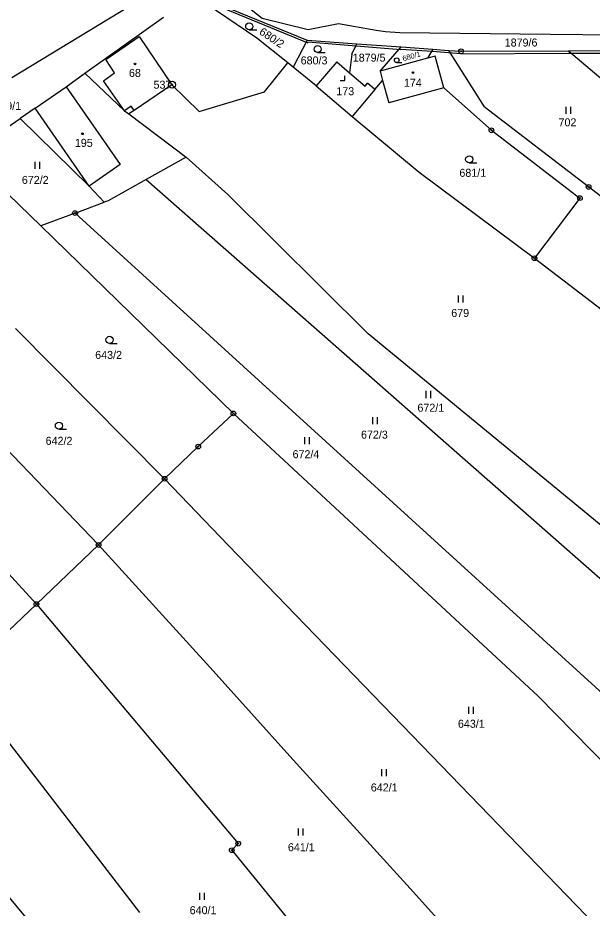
# Model space of a CAD drawing. Extents: x -445050 to -440454, y -1134563 to -1129741.
# Drawn here: x -441709.8 to -441587.7, y -1132022.5 to -1131833.5 of the extents above; entities that cross this region are included whole.
import ezdxf

# ---------------------------------------------------------------- set-up
doc = ezdxf.new("R2010")
doc.units = 0
for name, color, linetype in [('Vrstva 1', 7, 'Continuous'), ('Vrstva 17', 7, 'Continuous'), ('Vrstva 18', 7, 'Continuous'), ('Vrstva 19', 7, 'Continuous'), ('Vrstva 24', 7, 'Continuous'), ('Vrstva 25', 7, 'Continuous'), ('Vrstva 3', 7, 'Continuous'), ('Vrstva 37', 7, 'Continuous'), ('Vrstva 4', 7, 'Continuous'), ('Vrstva 5', 7, 'Continuous')]:
    doc.layers.add(name, color=color, linetype=linetype)

msp = doc.modelspace()

# ---------------------------------------------------------------- linework, layer by layer
at = {"layer": 'Vrstva 1'}
for p, q in [((-441720.31, -1131862.45), (-441709.27, -1131854.86)), ((-441720.12, -1131862.94), (-441704.89, -1131877.71))]:
    msp.add_line(p, q, dxfattribs=at)
for points in [[(-441711.02, -1131846.2), (-441677.92, -1131826.04)], [(-441673.68, -1131827.84), (-441648.31, -1131838.27)], [(-441659.01, -1131837.84), (-441671.98, -1131828.99)], [(-441663.52, -1131829.06), (-441657.88, -1131833.56)], [(-441695.51, -1131845.29), (-441678.85, -1131833.41)], [(-441657.88, -1131833.56), (-441648.11, -1131836.01)], [(-441648.11, -1131836.01), (-441641.65, -1131834.72)], [(-441641.65, -1131834.72), (-441633.64, -1131836.14)], [(-441633.64, -1131836.14), (-441631.64, -1131836.44)], [(-441631.64, -1131836.44), (-441628.61, -1131836.64)], [(-441652.42, -1131843.1), (-441659.01, -1131837.84)], [(-441648.31, -1131838.27), (-441651.27, -1131844.02)], [(-441648.31, -1131838.27), (-441637.72, -1131839.03)], [(-441628.61, -1131836.64), (-441596.66, -1131837)], [(-441596.66, -1131837), (-441568.87, -1131837.25)], [(-441638.8, -1131841.23), (-441637.72, -1131839.03)], [(-441637.72, -1131839.03), (-441628.33, -1131839.71)], [(-441632.81, -1131844.84), (-441628.33, -1131839.71)], [(-441628.33, -1131839.71), (-441621.62, -1131840.2)], [(-441621.62, -1131840.2), (-441622.77, -1131842.09)], [(-441621.62, -1131840.2), (-441618.25, -1131840.44)], [(-441638.8, -1131841.23), (-441639.29, -1131845.18)], [(-441622.77, -1131842.09), (-441632.81, -1131844.84)], [(-441621.11, -1131841.63), (-441622.77, -1131842.09)], [(-441619.26, -1131848.37), (-441621.11, -1131841.63)], [(-441618.25, -1131840.44), (-441615.6, -1131840.63)], [(-441618.25, -1131840.44), (-441610.73, -1131852.42)], [(-441615.6, -1131840.63), (-441592.75, -1131840.55)], [(-441592.75, -1131840.55), (-441576.1, -1131840.49)], [(-441592.75, -1131840.55), (-441563.22, -1131865.48)], [(-441657.38, -1131849.23), (-441652.42, -1131843.1)], [(-441651.27, -1131844.02), (-441652.42, -1131843.1)], [(-441646.36, -1131847.93), (-441651.27, -1131844.02)], [(-441642, -1131842.86), (-441646.36, -1131847.93)], [(-441642, -1131842.86), (-441639.29, -1131845.18)], [(-441699.52, -1131848.15), (-441695.51, -1131845.29)], [(-441695.51, -1131845.29), (-441687.08, -1131853.24)], [(-441639.29, -1131845.18), (-441636, -1131848.01)], [(-441632.81, -1131844.84), (-441632.27, -1131846.82)], [(-441677.02, -1131847.71), (-441685.07, -1131853.19)], [(-441677.02, -1131847.71), (-441671.25, -1131853.42)], [(-441636, -1131848.01), (-441635.49, -1131847.42)], [(-441633.93, -1131848.76), (-441635.49, -1131847.42)], [(-441633.93, -1131848.76), (-441632.27, -1131846.82)], [(-441632.27, -1131846.82), (-441630.96, -1131851.58)], [(-441706.09, -1131852.67), (-441699.52, -1131848.15)], [(-441671.25, -1131853.42), (-441657.38, -1131849.23)], [(-441646.36, -1131847.93), (-441638.75, -1131854.45)], [(-441633.93, -1131848.76), (-441638.75, -1131854.45)], [(-441619.26, -1131848.37), (-441630.96, -1131851.58)], [(-441619.26, -1131848.37), (-441609.16, -1131857.4)], [(-441706.09, -1131852.67), (-441709.27, -1131854.86)], [(-441687.08, -1131853.24), (-441686.16, -1131853.93)], [(-441685.07, -1131853.19), (-441686.16, -1131853.93)], [(-441588.5, -1131869.43), (-441610.73, -1131852.42)], [(-441694.61, -1131869.23), (-441709.27, -1131854.86)], [(-441686.16, -1131853.93), (-441673.99, -1131863.08)], [(-441638.75, -1131854.45), (-441624.52, -1131866.26)], [(-441609.16, -1131857.4), (-441590.37, -1131871.78)], [(-441673.99, -1131863.08), (-441682.48, -1131867.81)], [(-441665.13, -1131870.99), (-441673.99, -1131863.08)], [(-441624.52, -1131866.26), (-441600.01, -1131884.55)], [(-441682.48, -1131867.81), (-441690.6, -1131872.34)], [(-441682.48, -1131867.81), (-441558.68, -1131976.62)], [(-441691.44, -1131872.66), (-441694.61, -1131869.23)], [(-441564.42, -1131887.91), (-441588.5, -1131869.43)], [(-441690.6, -1131872.34), (-441691.44, -1131872.66)], [(-441635.33, -1131900.61), (-441665.13, -1131870.99)], [(-441590.37, -1131871.78), (-441600.01, -1131884.55)], [(-441697.62, -1131874.98), (-441691.44, -1131872.66)], [(-441697.62, -1131874.98), (-441704.89, -1131877.71)], [(-441697.62, -1131874.98), (-441569.65, -1131991.43)], [(-441663.98, -1131917.51), (-441704.89, -1131877.71)], [(-441600.01, -1131884.55), (-441573.52, -1131904.81)], [(-441678.58, -1131931.36), (-441710.29, -1131899.49)], [(-441565.51, -1131957.96), (-441635.33, -1131900.61)], [(-441723.94, -1131912.82), (-441692.6, -1131945.43)], [(-441663.98, -1131917.51), (-441671.45, -1131924.54)], [(-441663.98, -1131917.51), (-441599.21, -1131977.49)], [(-441739.03, -1131921.75), (-441705.83, -1131957.99)], [(-441671.45, -1131924.54), (-441678.58, -1131931.36)], [(-441678.58, -1131931.36), (-441692.6, -1131945.43)], [(-441678.58, -1131931.36), (-441665.11, -1131945.44)], [(-441692.6, -1131945.43), (-441705.83, -1131957.99)], [(-441692.6, -1131945.43), (-441668.24, -1131972.17)], [(-441560.27, -1132053.82), (-441665.11, -1131945.44)], [(-441705.83, -1131957.99), (-441722.29, -1131973.62)], [(-441705.83, -1131957.99), (-441662.93, -1132008.83)], [(-441668.24, -1131972.17), (-441651.99, -1131990.27)], [(-441683.82, -1132023.42), (-441722.29, -1131973.62)], [(-441599.21, -1131977.49), (-441576.49, -1132000.66)], [(-441651.99, -1131990.27), (-441625.71, -1132019.13)], [(-441662.93, -1132008.83), (-441664.32, -1132010.24)], [(-441664.32, -1132010.24), (-441619.71, -1132064.88)], [(-441698.86, -1132035.54), (-441712.24, -1132019.44)], [(-441625.71, -1132019.13), (-441588.84, -1132060.09)]]:
    msp.add_lwpolyline(points, dxfattribs=at)
at = {"layer": 'Vrstva 24'}
for centre, radius in [((-441615.6, -1131840.63), 0.5), ((-441615.6, -1131840.63), 0.1), ((-441677.01, -1131847.71), 0.75), ((-441677.01, -1131847.71), 0.1), ((-441609.16, -1131857.4), 0.5), ((-441609.16, -1131857.4), 0.1), ((-441588.5, -1131869.43), 0.5), ((-441588.5, -1131869.43), 0.1), ((-441590.37, -1131871.78), 0.5), ((-441590.37, -1131871.78), 0.1), ((-441697.62, -1131874.98), 0.5), ((-441697.62, -1131874.98), 0.1), ((-441600.01, -1131884.55), 0.5), ((-441600.01, -1131884.55), 0.1), ((-441663.98, -1131917.51), 0.5), ((-441663.98, -1131917.51), 0.1), ((-441671.45, -1131924.54), 0.5), ((-441671.45, -1131924.54), 0.1), ((-441678.58, -1131931.36), 0.5), ((-441678.58, -1131931.36), 0.1), ((-441692.6, -1131945.43), 0.5), ((-441692.6, -1131945.43), 0.1), ((-441705.83, -1131957.99), 0.5), ((-441705.83, -1131957.99), 0.1), ((-441662.93, -1132008.83), 0.5), ((-441664.32, -1132010.24), 0.5), ((-441664.32, -1132010.24), 0.1), ((-441662.93, -1132008.83), 0.1)]:
    msp.add_circle(centre, radius, dxfattribs=at)
at = {"layer": 'Vrstva 25'}
for p, q in [((-441660.61, -1131836.09), (-441659.01, -1131836.09)), ((-441646.08, -1131840.9), (-441644.48, -1131840.9)), ((-441629.26, -1131843.03), (-441628.19, -1131843.03)), ((-441593.25, -1131853.9), (-441593.25, -1131852.4)), ((-441592.25, -1131853.9), (-441592.25, -1131852.4)), ((-441706.1, -1131865.59), (-441706.1, -1131864.09)), ((-441705.1, -1131865.59), (-441705.1, -1131864.09)), ((-441613.88, -1131864.31), (-441612.28, -1131864.31)), ((-441616.14, -1131893.98), (-441616.14, -1131892.48)), ((-441615.14, -1131893.98), (-441615.14, -1131892.48)), ((-441690.29, -1131902.63), (-441688.69, -1131902.63)), ((-441623, -1131914.23), (-441623, -1131912.73)), ((-441622, -1131914.23), (-441622, -1131912.73)), ((-441634.35, -1131919.77), (-441634.35, -1131918.27)), ((-441633.35, -1131919.77), (-441633.35, -1131918.27)), ((-441701.05, -1131920.85), (-441699.45, -1131920.85)), ((-441648.8, -1131924.01), (-441648.8, -1131922.51)), ((-441647.8, -1131924.01), (-441647.8, -1131922.51)), ((-441613.95, -1131981.29), (-441613.95, -1131979.79)), ((-441612.95, -1131981.29), (-441612.95, -1131979.79)), ((-441632.42, -1131994.5), (-441632.42, -1131993)), ((-441631.42, -1131994.5), (-441631.42, -1131993)), ((-441650.14, -1132007.12), (-441650.14, -1132005.62)), ((-441649.14, -1132007.12), (-441649.14, -1132005.62)), ((-441671.12, -1132020.75), (-441671.12, -1132019.25)), ((-441670.12, -1132020.75), (-441670.12, -1132019.25))]:
    msp.add_line(p, q, dxfattribs=at)
msp.add_lwpolyline([(-441641.28, -1131846.84), (-441640.28, -1131846.84), (-441640.28, -1131845.84)], dxfattribs=at)
for centre, radius in [((-441660.61, -1131835.34), 0.75), ((-441646.08, -1131840.15), 0.75), ((-441629.26, -1131842.53), 0.503), ((-441684.88, -1131843.29), 0.175), ((-441625.82, -1131845.13), 0.175), ((-441696.04, -1131858.13), 0.175), ((-441613.88, -1131863.56), 0.75), ((-441690.29, -1131901.88), 0.75), ((-441701.05, -1131920.1), 0.75)]:
    msp.add_circle(centre, radius, dxfattribs=at)
at = {"layer": 'Vrstva 3'}
for points in [[(-441691.1, -1131842.38), (-441683.99, -1131837.48)], [(-441683.99, -1131837.48), (-441677.02, -1131847.71)], [(-441622.77, -1131842.09), (-441632.81, -1131844.84)], [(-441621.11, -1131841.63), (-441622.77, -1131842.09)], [(-441619.26, -1131848.37), (-441621.11, -1131841.63)], [(-441689.21, -1131845.18), (-441691.1, -1131842.38)], [(-441691.58, -1131846.91), (-441689.21, -1131845.18)], [(-441632.81, -1131844.84), (-441632.27, -1131846.82)], [(-441687.08, -1131853.24), (-441691.58, -1131846.91)], [(-441677.02, -1131847.71), (-441685.07, -1131853.19)], [(-441632.27, -1131846.82), (-441630.96, -1131851.58)], [(-441706.09, -1131852.67), (-441699.52, -1131848.15)], [(-441699.52, -1131848.15), (-441688, -1131864.65)], [(-441619.26, -1131848.37), (-441630.96, -1131851.58)], [(-441694.61, -1131869.23), (-441706.09, -1131852.67)], [(-441685.69, -1131852.29), (-441687.08, -1131853.24)], [(-441685.07, -1131853.19), (-441685.69, -1131852.29)], [(-441688, -1131864.65), (-441694.61, -1131869.23)]]:
    msp.add_lwpolyline(points, dxfattribs=at)
at = {"layer": 'Vrstva 37'}
for centre in [(-441684.88, -1131843.29), (-441625.82, -1131845.13), (-441696.04, -1131858.13)]:
    msp.add_circle(centre, 0.175, dxfattribs=at)
at = {"layer": 'Vrstva 4'}
for points in [[(-441691.1, -1131842.38), (-441683.99, -1131837.48)], [(-441683.99, -1131837.48), (-441677.02, -1131847.71)], [(-441689.21, -1131845.18), (-441691.1, -1131842.38)], [(-441691.58, -1131846.91), (-441689.21, -1131845.18)], [(-441687.08, -1131853.24), (-441691.58, -1131846.91)], [(-441699.52, -1131848.15), (-441688, -1131864.65)], [(-441694.61, -1131869.23), (-441706.09, -1131852.67)], [(-441685.69, -1131852.29), (-441687.08, -1131853.24)], [(-441685.07, -1131853.19), (-441685.69, -1131852.29)], [(-441688, -1131864.65), (-441694.61, -1131869.23)]]:
    msp.add_lwpolyline(points, dxfattribs=at)
at = {"layer": 'Vrstva 5'}
for points in [[(-441671.98, -1131828.99), (-441648.15, -1131838.81)], [(-441648.17, -1131838.64), (-441628.37, -1131840.21)], [(-441621.66, -1131840.7), (-441628.37, -1131840.21)], [(-441618.29, -1131840.94), (-441621.66, -1131840.7)], [(-441615.64, -1131841.13), (-441618.29, -1131840.94)], [(-441615.66, -1131841.13), (-441592.75, -1131841.05)], [(-441592.75, -1131841.05), (-441592.16, -1131841.05)], [(-441592.16, -1131841.05), (-441576.1, -1131840.99)]]:
    msp.add_lwpolyline(points, dxfattribs=at)

# ---------------------------------------------------------------- texts
at = {"layer": 'Vrstva 17'}
msp.add_text('537', height=1.7, dxfattribs=at).set_placement((-441680.94, -1131848.56))
at = {"layer": 'Vrstva 18'}
for s, height, rotation, p in [('680/2', 1.7, 326.2745, (-441658.64, -1131836.87)), ('680/1', 1.14, 16.447, (-441627.86, -1131842.77))]:
    msp.add_text(s, height=height, rotation=rotation, dxfattribs=at).set_placement(p)
for s, p in [('1879/6', (-441606.33, -1131839.61)), ('680/3', (-441649.68, -1131843.41)), ('1879/5', (-441638.61, -1131842.82)), ('1879/1', (-441716.02, -1131853.06)), ('702', (-441594.9, -1131856.55)), ('681/1', (-441615.96, -1131867.27)), ('672/2', (-441708.91, -1131868.78)), ('679', (-441617.69, -1131897.02)), ('643/2', (-441693.33, -1131905.93)), ('672/1', (-441624.87, -1131917.14)), ('672/3', (-441636.86, -1131922.85)), ('642/2', (-441703.86, -1131924.16)), ('672/4', (-441651.4, -1131927.01)), ('643/1', (-441616.27, -1131984.23)), ('642/1', (-441634.78, -1131997.75)), ('641/1', (-441652.39, -1132010.44)), ('640/1', (-441673.26, -1132023.81))]:
    msp.add_text(s, height=1.7, dxfattribs=at).set_placement(p)
at = {"layer": 'Vrstva 19'}
for s, p in [('68', (-441686.16, -1131846.07)), ('174', (-441627.75, -1131848.15)), ('173', (-441642.1, -1131849.95)), ('195', (-441697.65, -1131860.91))]:
    msp.add_text(s, height=1.7, dxfattribs=at).set_placement(p)

doc.saveas('drawing.dxf')
